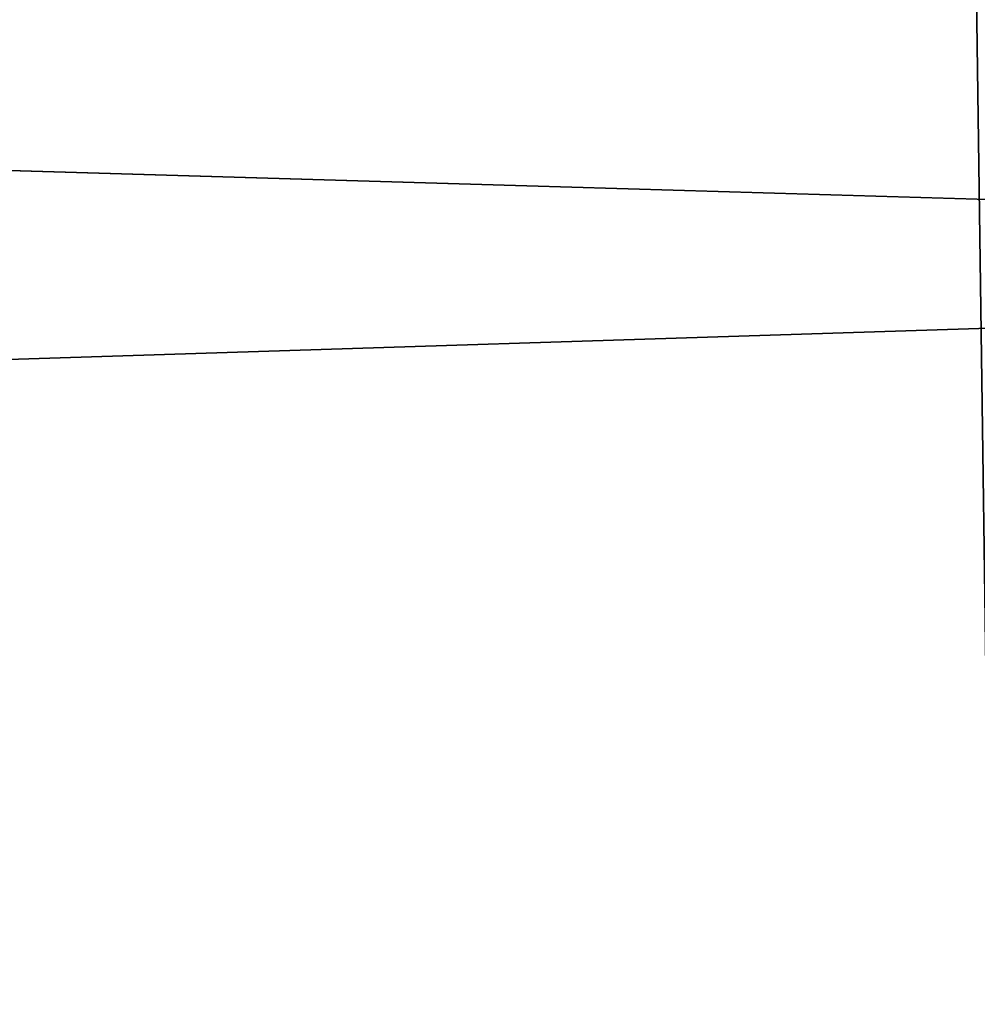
# Model space of a CAD drawing. Header units: millimetres. Extents: x -522 to 188, y -54 to 63.
# Tile 780 of 1056: x -2.5466 to -2.5365, y -36.7897 to -36.7793. Entities that reach past the tile are written whole.
import ezdxf

# ---------------------------------------------------------------- set-up
doc = ezdxf.new("R2010")
doc.units = ezdxf.units.MM
doc.header["$LTSCALE"] = 65.185185
for name, color, linetype in [('1', 7, 'CONTINUOUS'), ('2', 7, 'CONTINUOUS'), ('8', 7, 'CONTINUOUS'), ('9', 7, 'CONTINUOUS')]:
    doc.layers.add(name, color=color, linetype=linetype)

msp = doc.modelspace()

# ---------------------------------------------------------------- linework, layer by layer
at = {"layer": '1', "color": 7, "linetype": 'CONTINUOUS'}
for points in [[(-3.364709, -36.8, -12.557017), (-2.536174, 23, -12.750209), (-2.536229, -36.8, -12.750196), (-3.364709, -36.8, -12.557017)], [(-3.364648, 23, -12.557036), (-2.536174, 23, -12.750209), (-3.364709, -36.8, -12.557017), (-3.364648, 23, -12.557036)]]:
    msp.add_3dface(points, dxfattribs=at)
at = {"layer": '2', "color": 7, "linetype": 'CONTINUOUS'}
for points in [[(-2.536229, -36.8, 12.750196), (-3.364648, 23, 12.557036), (-3.364709, -36.8, 12.557017), (-2.536229, -36.8, 12.750196)], [(-2.536174, 23, 12.750209), (-3.364648, 23, 12.557036), (-2.536229, -36.8, 12.750196), (-2.536174, 23, 12.750209)]]:
    msp.add_3dface(points, dxfattribs=at)
at = {"layer": '8', "color": 3, "linetype": 'CONTINUOUS'}
for points in [[(-2.173196, -36.770913, -10.925392), (-2.852325, -36.792709, -10.645021), (-2.883097, -36.770913, -10.759866), (-2.173196, -36.770913, -10.925392)], [(-2.15, -36.792709, -10.80878), (-2.852325, -36.792709, -10.645021), (-2.173196, -36.770913, -10.925392), (-2.15, -36.792709, -10.80878)]]:
    msp.add_3dface(points, dxfattribs=at)
at = {"layer": '9', "color": 3, "linetype": 'CONTINUOUS'}
for points in [[(-2.852325, -36.792709, 10.645021), (-2.15, -36.792709, 10.80878), (-2.883097, -36.770913, 10.759866), (-2.852325, -36.792709, 10.645021)], [(-2.883097, -36.770913, 10.759866), (-2.15, -36.792709, 10.80878), (-2.173196, -36.770913, 10.925392), (-2.883097, -36.770913, 10.759866)]]:
    msp.add_3dface(points, dxfattribs=at)

doc.saveas('drawing.dxf')
